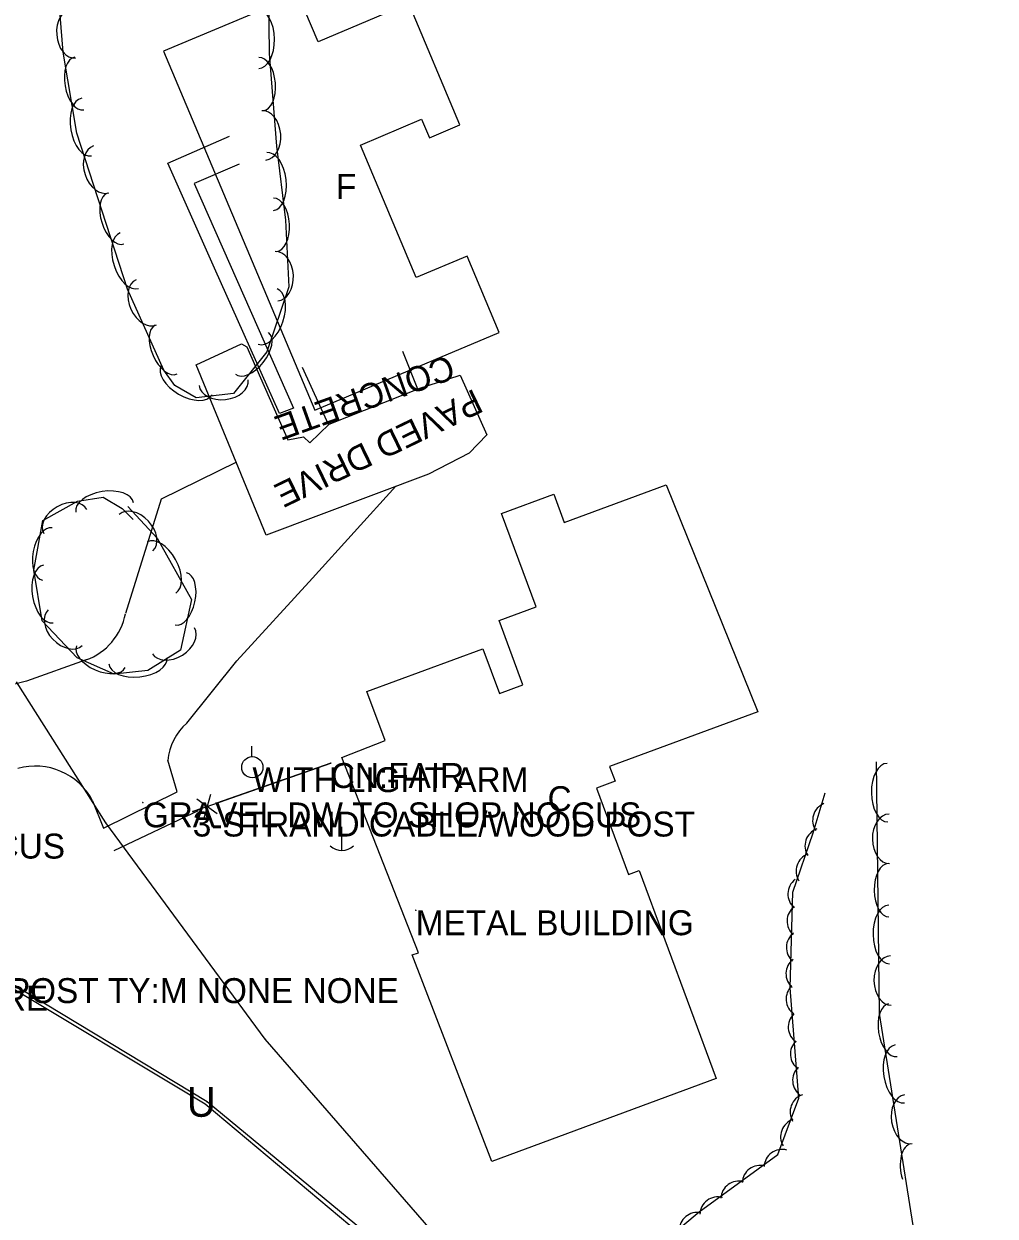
# Model space of a CAD drawing. Extents: x 954793 to 988390, y 1867850 to 1924428.
# Drawn here: x 966352.5 to 966547.2, y 1897839.5 to 1898078.6 of the extents above; entities that cross this region are included whole.
import ezdxf

# ---------------------------------------------------------------- set-up
doc = ezdxf.new("R2010")
doc.units = 0
for name, color, linetype in [('Default', 7, 'Continuous'), ('S_BUILDING', 7, 'Continuous'), ('S_BUILDING_ANNOT', 7, 'Continuous'), ('S_DRIVEWAY', 7, 'Continuous'), ('S_DRIVEWAY_ANNOT', 7, 'Continuous'), ('S_FENCE', 7, 'Continuous'), ('S_FENCE_ANNOT', 7, 'Continuous'), ('S_FIBER_OPTIC_CABLE', 7, 'Continuous'), ('S_MISC_TOPO_POINT', 7, 'Continuous'), ('S_MSC_PT_SYM', 7, 'Continuous'), ('S_SIDEWALK', 7, 'Continuous'), ('S_SIGN_ANNOT', 7, 'Continuous'), ('S_SURVEY_TEXT_ANNOT', 7, 'Continuous'), ('S_TREE', 7, 'Continuous'), ('S_UNDERGROUND_CABLE', 7, 'Continuous'), ('S_UTILITY_POLE', 7, 'Continuous'), ('S_UTILITY_POLE_ANNOT', 7, 'Continuous'), ('S_UTL_PT_SYM', 7, 'Continuous'), ('S_WATER_UTILITIES', 7, 'Continuous')]:
    doc.layers.add(name, color=color, linetype=linetype)

msp = doc.modelspace()

# ---------------------------------------------------------------- linework, layer by layer
at = {"layer": 'S_BUILDING'}
for points in [[(966380.53, 1898073.09), (966410.84, 1898001.1), (966447.83, 1898016.67), (966441.39, 1898031.98), (966431.18, 1898027.68), (966419.99, 1898054.25), (966432.27, 1898059.42), (966433.82, 1898055.74), (966439.93, 1898058.31), (966429.69, 1898082.62), (966411.5, 1898074.97), (966407.51, 1898084.44)], [(966475.87, 1897908.8), (966491.3, 1897867.07), (966446.32, 1897850.44), (966430.4, 1897891.86), (966431.65, 1897892.29), (966416.29, 1897931.42), (966424.93, 1897934.85), (966421.3, 1897944.66), (966444.57, 1897953.27), (966447.89, 1897944.29), (966452.58, 1897946.02), (966447.82, 1897958.89), (966455.21, 1897961.63), (966448.29, 1897980.35), (966458.76, 1897984.23), (966460.84, 1897978.6), (966481.26, 1897986.15), (966499.69, 1897940.58), (966469.96, 1897929.67), (966471.06, 1897926.68), (966467.34, 1897925.3), (966473.73, 1897908.01)]]:
    msp.add_lwpolyline(points, close=True, dxfattribs=at)
at = {"layer": 'S_DRIVEWAY'}
for points in [[(966431.54, 1898005.36), (966439.98, 1898008.13), (966445.36, 1897996.15), (966441.82, 1897992.48), (966433.66, 1897988.29), (966401.09, 1897976.02), (966387.1, 1898010.21), (966396.17, 1898014.39), (966397.23, 1898013.82), (966405.48, 1897995.18), (966408.61, 1897995.73), (966409.88, 1897994.52), (966413.76, 1897998.26), (966431.77, 1898005.44)], [(966431.51, 1898005.29), (966428.48, 1898012.86)], [(966413.59, 1897998.2), (966408.41, 1898009.62)], [(966395.18, 1897990.67), (966380.05, 1897983.26), (966372.89, 1897960.29)], [(966385.2, 1897938.36), (966395.25, 1897950.84), (966410.41, 1897967.41), (966427.09, 1897985.86)], [(966364.99, 1897951.02), (966353.07, 1897946.76), (966328.19, 1897940.39), (966297.97, 1897933.19), (966297.97, 1897933.19)], [(966366.32, 1897922.77), (966368.53, 1897917.27), (966383.25, 1897924.54), (966381.42, 1897930.88)]]:
    msp.add_lwpolyline(points, dxfattribs=at)
for centre, major_axis, ratio, start_param, end_param in [((966360.92, 1897962.48), (9.74, 7.28), 0.999969, 4.411569, 5.45989), ((966392.43, 1897930.02), (-6.57, -8.9), 0.997343, 4.492356, 5.269867), ((966354.85, 1897916.74), (-4.68, 12.12), 0.997266, 4.827112, 6.188789)]:
    msp.add_ellipse(centre, major_axis=major_axis, ratio=ratio, start_param=start_param, end_param=end_param, dxfattribs=at)
at = {"layer": 'S_FENCE'}
for p, q in [((966386.4, 1897920.6), (966414.05, 1897930.33)), ((966389.95, 1897924.02), (966388.6, 1897919.2)), ((966391.31, 1897920.16), (966387.24, 1897923.07))]:
    msp.add_line(p, q, dxfattribs=at)
for points in [[(966414.05, 1897930.33), (966391.16, 1897922.28)], [(966387.92, 1897921.14), (966386.4, 1897920.6)], [(966387.5, 1897920.73), (966370.59, 1897912.76)], [(966387.5, 1897920.73), (966370.59, 1897912.76)]]:
    msp.add_lwpolyline(points, dxfattribs=at)
at = {"layer": 'S_FIBER_OPTIC_CABLE'}
for p, q in [((966389.25, 1897862.41), (966341.1, 1897891.46)), ((966429.53, 1897829.14), (966389.25, 1897862.41))]:
    msp.add_line(p, q, dxfattribs=at)
at = {"layer": 'S_MSC_PT_SYM'}
for points in [[(966414.05, 1897930.33), (966414.05, 1897930.38), (966414.05, 1897930.33), (966414, 1897930.33), (966414.05, 1897930.33), (966414.05, 1897930.28), (966414.05, 1897930.33), (966414.1, 1897930.33)], [(966376.37, 1897922.44), (966376.37, 1897922.49), (966376.37, 1897922.44), (966376.32, 1897922.44), (966376.37, 1897922.44), (966376.37, 1897922.39), (966376.37, 1897922.44), (966376.42, 1897922.44)], [(966386.4, 1897920.6), (966386.4, 1897920.65), (966386.4, 1897920.6), (966386.35, 1897920.6), (966386.4, 1897920.6), (966386.4, 1897920.55), (966386.4, 1897920.6), (966386.45, 1897920.6)], [(966431.09, 1897900.81), (966431.09, 1897900.86), (966431.09, 1897900.81), (966431.04, 1897900.81), (966431.09, 1897900.81), (966431.09, 1897900.76), (966431.09, 1897900.81), (966431.14, 1897900.81)]]:
    msp.add_lwpolyline(points, dxfattribs=at)
at = {"layer": 'S_SIDEWALK'}
msp.add_lwpolyline([(966395.66, 1898050.41), (966386.69, 1898046.56), (966406.6, 1898001.5), (966403.78, 1898000.42), (966390.76, 1898029.57), (966381.41, 1898050.64), (966393.74, 1898056.05)], dxfattribs=at)
at = {"layer": 'S_TREE'}
for points in [[(966401.53, 1898089.72), (966401.7, 1898072.63), (966403.2, 1898054.02), (966404.95, 1898039.22), (966405.66, 1898025.82), (966401.24, 1898012.82), (966394.58, 1898004.45), (966387.09, 1898003.56), (966382.82, 1898006.02), (966380.58, 1898009.12), (966373.29, 1898025.37), (966363.17, 1898056.67), (966360.41, 1898072.89), (966359.48, 1898084.55), (966362.07, 1898100.89), (966367.27, 1898106.33), (966374.83, 1898111.46), (966385.44, 1898114.04), (966393.6, 1898108.46), (966399.86, 1898098.84), (966401.55, 1898091.22), (966401.68, 1898087.37)], [(966373.38, 1897981.79), (966379.28, 1897975.45), (966386.14, 1897963.11), (966383.96, 1897952.94), (966377.41, 1897948.9), (966370.62, 1897948.18), (966363.24, 1897951.46), (966356.21, 1897958.88), (966354.5, 1897969.04), (966356.36, 1897979), (966363.3, 1897982.84), (966368.42, 1897983.68), (966372.26, 1897981.39), (966374.46, 1897979.18)], [(966548.35, 1897661.79), (966542.28, 1897687.87), (966540.42, 1897699.58), (966535.96, 1897707.74), (966526.91, 1897712.67), (966514.65, 1897721.54), (966509.28, 1897730.22), (966509.05, 1897735.29), (966512.86, 1897740.1), (966517.03, 1897741.42), (966528.03, 1897744.71), (966534.95, 1897749.32), (966537.21, 1897761.74), (966534.42, 1897814.87), (966524.04, 1897880.12), (966523.46, 1897930.58)], [(966423.68, 1897782.79), (966430.53, 1897792.26), (966487.87, 1897840.32), (966503.7, 1897851.84), (966507.89, 1897863.16), (966506.12, 1897885.27), (966506.71, 1897904.41), (966510.76, 1897916.35), (966513.16, 1897924.36)]]:
    msp.add_lwpolyline(points, dxfattribs=at)
for centre, start, end in [((966514.29, 1897918.86), 112.5416, 214.1385), ((966509.33, 1897904.08), 127.4292, 229.0261), ((966509.16, 1897898.65), 127.4292, 229.0261), ((966509.03, 1897893.34), 127.4292, 229.0261), ((966508.94, 1897888.06), 127.4292, 229.0261), ((966508.97, 1897883.03), 133.7833, 235.3803), ((966509.39, 1897877.4), 133.7833, 235.3803), ((966509.82, 1897871.98), 133.7833, 235.3803), ((966510.28, 1897866.69), 133.7833, 235.3803), ((966509.78, 1897860.38), 108.8575, 210.4544), ((966507.86, 1897855.4), 108.8575, 210.4544), ((966487.55, 1897836.59), 79.1744, 180.7713)]:
    msp.add_arc(centre, 3.64, start, end, dxfattribs=at)
for centre, major_axis, ratio, start_param, end_param in [((966362.5, 1898076.63), (0.39, -4.94), 0.685311, 3.141593, 6.283185), ((966399.55, 1898075.49), (-0.06, 5.87), 0.55008, 3.141593, 6.283185), ((966363.63, 1898066.6), (0.9, -5.27), 0.540699, 3.141593, 6.283185), ((966400.07, 1898066.49), (-0.43, 5.33), 0.540699, 3.141593, 6.283185), ((966365.12, 1898057.86), (0.98, -5.79), 0.55008, 3.141593, 6.283185), ((966400.63, 1898056.2), (-0.4, 4.94), 0.685311, 3.141593, 6.283185), ((966368.02, 1898049.4), (1.53, -4.71), 0.685311, 3.141593, 6.283185), ((966401.9, 1898046.94), (-0.69, 5.83), 0.55008, 3.141593, 6.283185), ((966370.95, 1898039.51), (1.65, -5.09), 0.540699, 3.141593, 6.283185), ((966402.88, 1898038.26), (-0.28, 5.34), 0.540699, 3.141593, 6.283185), ((966373.68, 1898031.07), (1.81, -5.58), 0.55008, 3.141593, 6.283185), ((966403.16, 1898027.96), (-0.26, 4.95), 0.685311, 3.141593, 6.283185), ((966377.08, 1898022.74), (2.03, -4.52), 0.685311, 3.141593, 6.283185), ((966401.4, 1898019.88), (1.89, 5.56), 0.55008, 3.141593, 6.283185), ((966381.06, 1898013.23), (2.19, -4.88), 0.540699, 3.141593, 6.283185), ((966398.26, 1898012.48), (3.33, 4.18), 0.540699, 3.141593, 6.283185), ((966385.17, 1898007.11), (5.08, -2.93), 0.55008, 3.141593, 6.283185), ((966392.58, 1898006.61), (4.92, 0.58), 0.685311, 3.141593, 6.283185), ((966368.72, 1897981.58), (-5.79, -0.94), 0.55008, 3.141593, 6.283185), ((966360.86, 1897978.77), (-4.33, -2.4), 0.685311, 3.141593, 6.283185), ((966375.02, 1897976.53), (-3.38, 3.63), 0.685311, 3.141593, 6.283185), ((966357.25, 1897972.24), (-0.98, -5.26), 0.540699, 3.141593, 6.283185), ((966380.13, 1897969.56), (-2.85, 5.13), 0.55008, 3.141593, 6.283185), ((966357.46, 1897964.25), (0.97, -5.79), 0.55008, 3.141593, 6.283185), ((966384, 1897963.25), (1.12, 5.23), 0.540699, 3.141593, 6.283185), ((966360.81, 1897957.49), (3.41, -3.6), 0.685311, 3.141593, 6.283185), ((966382.52, 1897954.86), (4.22, 2.6), 0.685311, 3.141593, 6.283185), ((966367.99, 1897951.67), (4.88, -2.17), 0.540699, 3.141593, 6.283185), ((966375.42, 1897950.82), (5.84, 0.62), 0.55008, 3.141593, 6.283185), ((966525.65, 1897924.4), (0.07, -5.87), 0.55008, 3.141593, 6.283185), ((966526.02, 1897915.14), (0.06, -4.96), 0.685311, 3.141593, 6.283185), ((966512.75, 1897913.7), (-3.56, 0.78), 0.999997, 5.286049, 7.05925), ((966510.97, 1897908.67), (-3.56, 0.78), 0.999997, 5.286049, 7.05925), ((966525.88, 1897904.84), (0.06, -5.35), 0.540699, 3.141593, 6.283185), ((966525.98, 1897895.97), (0.07, -5.87), 0.55008, 3.141593, 6.283185), ((966526.34, 1897886.71), (0.06, -4.96), 0.685311, 3.141593, 6.283185), ((966526.72, 1897876.76), (0.84, -5.28), 0.540699, 3.141593, 6.283185), ((966528.11, 1897868.01), (0.92, -5.8), 0.55008, 3.141593, 6.283185), ((966529.82, 1897858.9), (0.78, -4.89), 0.685311, 3.141593, 6.283185), ((966504.55, 1897849.21), (-2.95, 2.14), 0.999999, 5.083738, 6.856939), ((966531.19, 1897848.69), (0.84, -5.28), 0.540699, 3.141593, 4.971579), ((966500.15, 1897846.01), (-2.95, 2.14), 0.999999, 5.083738, 6.856939), ((966495.88, 1897842.86), (-2.95, 2.14), 0.999999, 5.083739, 6.85694), ((966491.65, 1897839.69), (-2.95, 2.14), 0.999999, 5.083739, 6.85694)]:
    msp.add_ellipse(centre, major_axis=major_axis, ratio=ratio, start_param=start_param, end_param=end_param, dxfattribs=at)
at = {"layer": 'S_UNDERGROUND_CABLE'}
for p, q in [((966388.86, 1897861.94), (966340.86, 1897890.78)), ((966428.91, 1897828.39), (966388.86, 1897861.94))]:
    msp.add_line(p, q, dxfattribs=at)
at = {"layer": 'S_UTILITY_POLE'}
for p, q in [((966398.22, 1897931.65), (966398.22, 1897933.75)), ((966416.21, 1897917.52), (966416.21, 1897912.79))]:
    msp.add_line(p, q, dxfattribs=at)
msp.add_circle((966398.34, 1897929.5), 2.13, dxfattribs=at)
msp.add_arc((966416.28, 1897916.22), 3.41, 226.3972, 313.6028, dxfattribs=at)
at = {"layer": 'S_UTL_PT_SYM'}
for points in [[(966368.94, 1897918.36), (966368.94, 1897918.41), (966368.94, 1897918.36), (966368.89, 1897918.36), (966368.94, 1897918.36), (966368.94, 1897918.31), (966368.94, 1897918.36), (966368.99, 1897918.36)], [(966400.93, 1897874.98), (966400.93, 1897875.03), (966400.93, 1897874.98), (966400.88, 1897874.98), (966400.93, 1897874.98), (966400.93, 1897874.93), (966400.93, 1897874.98), (966400.98, 1897874.98)], [(966389.25, 1897862.41), (966389.25, 1897862.46), (966389.25, 1897862.41), (966389.2, 1897862.41), (966389.25, 1897862.41), (966389.25, 1897862.36), (966389.25, 1897862.41), (966389.3, 1897862.41)]]:
    msp.add_lwpolyline(points, dxfattribs=at)
at = {"layer": 'S_WATER_UTILITIES'}
for p, q in [((966368.94, 1897918.36), (966351.09, 1897946.65)), ((966400.93, 1897874.98), (966368.94, 1897918.36)), ((966438.55, 1897831.65), (966400.93, 1897874.98))]:
    msp.add_line(p, q, dxfattribs=at)

# ---------------------------------------------------------------- texts
at = {"layer": 'Default'}
msp.add_text('U', height=6, rotation=360, dxfattribs=at).set_placement((966385.23, 1897859.4))
at = {"layer": 'S_BUILDING_ANNOT'}
for s, p in [('F', (966415.1, 1898043.45)), ('C', (966457.52, 1897920.69))]:
    msp.add_text(s, height=5, dxfattribs=at).set_placement(p)
at = {"layer": 'S_DRIVEWAY_ANNOT'}
for s, height, rotation, p in [('CONCRETE', 5, 199.7005, (966437.71, 1898012.31)), ('PAVED DRIVE', 5.0004, 205.8072, (966442.8, 1898005.48))]:
    msp.add_text(s, height=height, rotation=rotation, dxfattribs=at).set_placement(p)
at = {"layer": 'S_FENCE_ANNOT'}
for s, p in [('CN:FAIR', (966414.05, 1897925.33)), ('3-STRAND CABLE/WOOD POST', (966386.4, 1897915.6))]:
    msp.add_text(s, height=5, dxfattribs=at).set_placement(p)
at = {"layer": 'S_MISC_TOPO_POINT'}
msp.add_text('SHOT UNDER LOW WIRE', height=5, dxfattribs=at).set_placement((966276.81, 1897880.69))
at = {"layer": 'S_SIGN_ANNOT'}
msp.add_text("5' TO POST TY:M NONE NONE", height=5, dxfattribs=at).set_placement((966331.33, 1897882.2))
at = {"layer": 'S_SURVEY_TEXT_ANNOT'}
for s, p in [('GRAVEL DW TO SHOP NO CUS', (966376.37, 1897917.44)), ('GRAVEL DW NO CUS', (966292.81, 1897911.18)), ('METAL BUILDING', (966431.09, 1897895.81))]:
    msp.add_text(s, height=5, dxfattribs=at).set_placement(p)
at = {"layer": 'S_UTILITY_POLE_ANNOT'}
msp.add_text('WITH LIGHT ARM', height=5, dxfattribs=at).set_placement((966398.34, 1897924.5))

doc.saveas('drawing.dxf')
